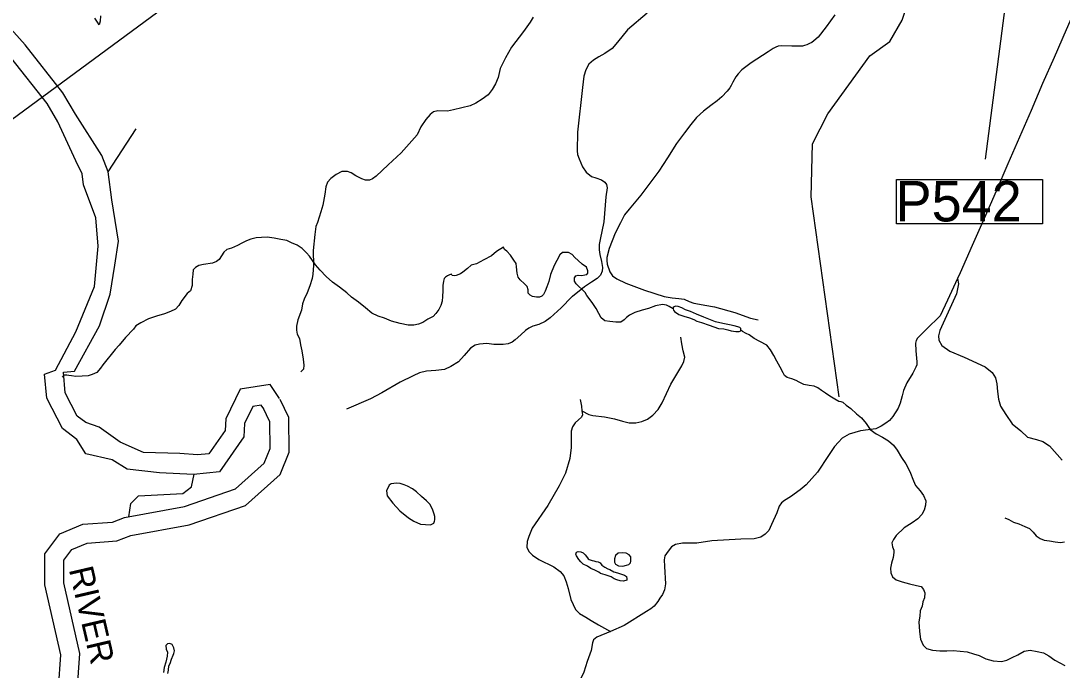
# Model space of a CAD drawing. Extents: x 2082433 to 2279600, y 546599 to 755198.
# Drawn here: x 2190249 to 2199265, y 619545 to 625167 of the extents above; entities that cross this region are included whole.
import ezdxf

# ---------------------------------------------------------------- set-up
doc = ezdxf.new("R2010")
doc.units = 0
for name, color, linetype in [('Exist Hydrographic Buffer Line', 7, 'Continuous'), ('Exist Hydrographic Creek Single Shore', 7, 'Continuous'), ('Exist Hydrographic Misc Water Feature', 7, 'Continuous'), ('Exist Hydrographic River Shore', 7, 'Continuous'), ('Exist Hydrographic River Shore Label', 7, 'Continuous'), ('Exist Road Non-System Type 51', 7, 'Continuous'), ('Exist Road Secondary Structure Pipe Number Label', 7, 'Continuous'), ('Exist Utilities Electrical Transmission Line', 7, 'Continuous')]:
    doc.layers.add(name, color=color, linetype=linetype)

msp = doc.modelspace()

# ---------------------------------------------------------------- linework, layer by layer
at = {"layer": 'Exist Hydrographic Buffer Line'}
msp.add_line((2198946.7, 626633.6), (2198598, 623970.2), dxfattribs=at)
at = {"layer": 'Exist Hydrographic Creek Single Shore'}
for points in [[(2197335.4, 621913), (2197090.4, 623643.3), (2197103.5, 624102.2), (2197235.4, 624362), (2197598.5, 624863.1), (2197772.4, 624987.4), (2197879.4, 625172.2), (2197993.4, 625507.8), (2198089, 625571.6), (2198188.2, 625554.6), (2198227.9, 625594.3), (2198196.7, 625778.5)], [(2190928, 625131.4), (2190913.6, 625155.4), (2190889.4, 625191.1)], [(2190939.3, 625209.5), (2190935.8, 625163.4), (2190928, 625131.4)], [(2191004.8, 623858.9), (2191248.5, 624232.9)], [(2193979.4, 622973.2), (2193959.7, 622967.2), (2193943.9, 622959.1), (2193925.6, 622948.9), (2193915.6, 622935), (2193909.9, 622912.8), (2193904.3, 622876.7), (2193902.7, 622828.7), (2193899, 622779), (2193897.4, 622740.7), (2193885.5, 622702.7), (2193869.7, 622666.6), (2193842.4, 622632.6), (2193818.4, 622608.2), (2193774.3, 622584.1), (2193730.6, 622553.8), (2193690.9, 622539.5), (2193650.9, 622531.3), (2193603.1, 622532.8), (2193532.6, 622546.3), (2193458.3, 622567.7), (2193398.5, 622591.3), (2193342.5, 622609.1), (2193288.3, 622636.8), (2193234, 622682.3), (2193173.3, 622732), (2193111.4, 622775.4), (2193071, 622811.2), (2193009.1, 622860.6), (2192948.8, 622904.2), (2192892.4, 622953.7), (2192840.1, 623009.4), (2192801.8, 623055), (2192775.3, 623093), (2192749.3, 623130.6), (2192722.8, 623158.6), (2192684.5, 623196.4), (2192640.8, 623224.1), (2192594.2, 623245.7), (2192552.4, 623265.4), (2192500.1, 623272.9), (2192444.1, 623286.6), (2192382, 623294), (2192334, 623291.9), (2192288.1, 623289.5), (2192240.3, 623275.2), (2192204.4, 623260.8), (2192162.6, 623242.7), (2192124.9, 623220.5), (2192072.6, 623200), (2192032.8, 623185.7), (2192007.2, 623163.6), (2191987.3, 623133.4), (2191967.4, 623101.5), (2191944, 623083.2), (2191907.7, 623069.2), (2191829.8, 623056.5), (2191791.9, 623048.1), (2191761.9, 623031.9), (2191742.3, 623009.8), (2191738.8, 622973.8), (2191732.8, 622926), (2191731.4, 622876), (2191717.6, 622829.8), (2191689.8, 622807.6), (2191644.2, 622745.2), (2191618.4, 622703.2), (2191589.1, 622669.2), (2191544.6, 622650.7), (2191493.1, 622630.1), (2191423.2, 622609.8), (2191355.1, 622587.3), (2191287.9, 622552.8), (2191245.6, 622526.7), (2191224.1, 622496.3), (2191156.6, 622424.2), (2191100.9, 622359.6), (2191067.4, 622321.3), (2190960.4, 622189), (2190938.7, 622160.7), (2190906.7, 622122.5), (2190866.7, 622104.2), (2190831, 622093.8), (2190779.1, 622089.5), (2190724.8, 622087.1), (2190687.1, 622092.8), (2190664.9, 622095), (2190647.1, 622100.5), (2190621, 622098.8), (2190607.1, 622082.2)], [(2194428, 623206.4), (2194367.9, 623170), (2194324.3, 623131.6), (2194256.8, 623097.2), (2194194.9, 623062.8), (2194147.1, 623050.5), (2194115.5, 623022), (2194077.4, 622990.1), (2194055.4, 622975.9), (2194019.6, 622961.5), (2194005.6, 622959.5), (2193983.7, 622963.2), (2193979.4, 622973.2)], [(2195896.8, 622674.7), (2195862.8, 622692.4), (2195838.8, 622704.2), (2195805, 622710.1), (2195744.9, 622699.7), (2195682.9, 622677), (2195629.2, 622660.8), (2195565.4, 622642.4), (2195519.1, 622619.8), (2195493.7, 622597.7), (2195471.9, 622579.5), (2195444.1, 622559.4), (2195402, 622559.2), (2195348.1, 622564.9), (2195306.1, 622570.5), (2195273.9, 622594.4), (2195253.4, 622632.4), (2195229.2, 622675.8), (2195200.9, 622719.8), (2195168.7, 622761.6), (2195150.4, 622789.5), (2195134.2, 622815.4), (2195110, 622841), (2195077.8, 622869), (2195055.9, 622890.6), (2195041.7, 622912.6), (2195043.4, 622940.7), (2195055.3, 622958.7), (2195075.4, 622964.6), (2195107.6, 622961), (2195133.2, 622967.2), (2195149.4, 622969.3), (2195159, 622981.2), (2195159, 623001.5), (2195146.7, 623033.4), (2195110.6, 623061.1), (2195074.1, 623092.6), (2195046.3, 623118.7), (2195024.1, 623144.4), (2194991.9, 623160.2), (2194963.8, 623162), (2194938.4, 623159.7), (2194915.8, 623139.6), (2194890.4, 623091.6), (2194866.8, 623047.2), (2194835.3, 622969.3), (2194820.1, 622911.2), (2194803.9, 622862.9), (2194790.1, 622826.8), (2194774.6, 622798.8), (2194758.8, 622783), (2194739.1, 622774.6), (2194714.9, 622774.6), (2194678.8, 622780), (2194658.7, 622792), (2194642.5, 622807.8), (2194640.3, 622837.7), (2194632.3, 622865.7), (2194610.3, 622889.7), (2194571.8, 622923.5), (2194555.6, 622949), (2194547.2, 622983.2), (2194541, 623037.3), (2194538.8, 623065.2), (2194518.7, 623094.9), (2194488.1, 623138.9), (2194455.9, 623172.6), (2194438.1, 623188.2), (2194428, 623206.4)], [(2196482, 622488.6), (2196483.9, 622494.8), (2196483.9, 622504.5), (2196473.8, 622512.5), (2196457.8, 622518.6), (2196423.8, 622526.2), (2196385.9, 622533.9), (2196327.4, 622545.6), (2196263.9, 622561.3), (2196219.6, 622576.9), (2196161.3, 622602.3), (2196099, 622625.9), (2196047.3, 622649.6), (2196004.9, 622665.3), (2195973.1, 622681), (2195941.1, 622692.8), (2195917.1, 622696.8), (2195905, 622690.5), (2195896.6, 622684.5), (2195896.8, 622674.7)], [(2195896.8, 622674.7), (2195899.1, 622660.6), (2195907.3, 622650.4), (2195947.5, 622624.9), (2195989.1, 622609.3), (2196037.5, 622595.5), (2196075.6, 622582), (2196101.7, 622568), (2196141.4, 622554.2), (2196209.9, 622530.9), (2196289.9, 622503.4), (2196336, 622499.7), (2196370.1, 622492.1), (2196400.2, 622482.3), (2196440, 622476.3), (2196468.1, 622476.5), (2196481.8, 622482.6), (2196482, 622488.6)], [(2197369.9, 621863), (2197351.9, 621866.9), (2197332.2, 621870.7), (2197297.9, 621892.5), (2197253.6, 621918.3), (2197217.1, 621944), (2197181.7, 621967.7), (2197149.1, 621989.2), (2197117.1, 622003.4), (2197073.2, 622010.8), (2197029.1, 622018.7), (2196988.9, 622038.5), (2196962.7, 622054.3), (2196924.5, 622067.7), (2196884.3, 622079.5), (2196860.8, 622095.2), (2196848.7, 622119.4), (2196822, 622169.2), (2196795.4, 622221.1), (2196769.3, 622268.8), (2196739.4, 622318.4), (2196709, 622358.2), (2196646.7, 622392), (2196598.1, 622417.6), (2196554.2, 622449.3), (2196528.2, 622458.9), (2196498, 622476.9), (2196482, 622488.6)], [(2197369.9, 621863), (2197396.2, 621839.2), (2197436.1, 621809.6), (2197484.7, 621763.7), (2197528.8, 621730.3), (2197569, 621680.4), (2197603.3, 621628.6), (2197653.5, 621591), (2197709.9, 621561.4), (2197762.4, 621532), (2197804.4, 621494), (2197836.4, 621448.6), (2197875, 621386.8), (2197911.7, 621331), (2197945.7, 621265.4), (2197976.7, 621185.3), (2197996.5, 621143.8), (2198034.7, 621097.9), (2198063.4, 621058.3), (2198085.5, 621010.3), (2198081.8, 620972.3), (2198070.2, 620930.3), (2198050.7, 620891.9), (2198016.6, 620856.1), (2197965, 620819.6), (2197897.1, 620777.2), (2197827.4, 620710.6), (2197803.8, 620676.5), (2197790.1, 620646.6), (2197796.2, 620612.4), (2197806.9, 620584.4), (2197808.7, 620562.6), (2197803, 620520.5), (2197787.4, 620472.6), (2197779.6, 620428.3), (2197781.9, 620388.6), (2197796.2, 620354.4), (2197828.6, 620326.8), (2197878.6, 620311.2), (2197942.6, 620291.8), (2198002.7, 620278.2), (2198044.9, 620268.2), (2198064.8, 620244.5), (2198075.1, 620214.6), (2198073.6, 620172.6), (2198059.5, 620136.6), (2198051.9, 620098.5), (2198034.1, 620058.1), (2198032.4, 620012.1), (2198024.6, 619962.3), (2198029.2, 619880.4), (2198038, 619812.6), (2198060.1, 619762.6), (2198090.5, 619732.9), (2198142.1, 619719.4), (2198204.3, 619711.6), (2198266.2, 619714), (2198320.3, 619714.4), (2198382.3, 619708.7), (2198442.1, 619703.3), (2198496.5, 619687.8), (2198546.7, 619672.1), (2198604.5, 619642.3), (2198668.9, 619624.9), (2198738.8, 619619.6), (2198784.8, 619631.7), (2198832.5, 619654.1), (2198882.2, 619678.2), (2198936.1, 619710.7), (2198988, 619719), (2199048.1, 619707.5), (2199104.4, 619695.8), (2199150.2, 619670.2), (2199200.6, 619630.5), (2199286.9, 619585.1)], [(2198768.4, 620863), (2198802.6, 620849.3), (2198844.4, 620827.6), (2198888.5, 620812), (2198942.9, 620790.4), (2198981.2, 620770.4), (2199013.2, 620740.8), (2199041.1, 620709.1), (2199073.7, 620685.1), (2199109.2, 620671.6), (2199155.5, 620663.8), (2199205.3, 620656.3), (2199249.4, 620650.5), (2199285.3, 620654.8)]]:
    msp.add_lwpolyline(points, dxfattribs=at)
at = {"layer": 'Exist Hydrographic Misc Water Feature'}
for points in [[(2191184, 620874.1), (2191202.3, 620987.8), (2191268.3, 621055.4), (2191651.3, 621073.8), (2191726.4, 621131.3), (2191749.1, 621240.7)], [(2193830.3, 620835), (2193832.3, 620847.2), (2193834, 620874.9), (2193827.8, 620896.9), (2193814.1, 620938.8), (2193789.5, 620982.7), (2193761.2, 621012.5), (2193719.2, 621048), (2193674.9, 621088), (2193640.8, 621113.8), (2193598.4, 621137.3), (2193568.4, 621151.1), (2193532.2, 621161), (2193500.6, 621164.6), (2193454.4, 621158.6), (2193438.4, 621146.4), (2193414.7, 621098.1), (2193421, 621054.1), (2193469.4, 620990.4), (2193529.9, 620924.9), (2193604.3, 620863.4), (2193652.5, 620833.8), (2193708.5, 620808.3), (2193796.9, 620804.7), (2193814.3, 620811), (2193824.8, 620819.2), (2193830.3, 620835)], [(2195253.2, 620395), (2195218.7, 620410.7), (2195184.9, 620426.4), (2195154.7, 620444.3), (2195118.4, 620464), (2195096.3, 620484), (2195080.1, 620503.9), (2195060.4, 620533.6), (2195055.7, 620549.7), (2195059.8, 620565.7), (2195073.7, 620573.7), (2195097.9, 620570.1), (2195117.8, 620560.2), (2195136.1, 620544.1), (2195146.1, 620528.4), (2195160.1, 620510.4), (2195170.3, 620502.4), (2195194.5, 620494.7), (2195210.5, 620490.7), (2195228.5, 620486.7), (2195248.2, 620482.9), (2195264.4, 620475.2), (2195280.6, 620455.3), (2195304.4, 620435.5), (2195332.7, 620421.5), (2195348.9, 620415.8), (2195383, 620396), (2195414.7, 620388), (2195449, 620376.4), (2195477.1, 620366.4), (2195492.9, 620354.7), (2195497.2, 620336.6), (2195495.1, 620324.7), (2195467.6, 620314.7), (2195437.3, 620318.5), (2195409.4, 620328), (2195387.5, 620336.2), (2195359, 620351.8), (2195335.2, 620361.5), (2195309.3, 620369.5), (2195268.9, 620383.2), (2195253.2, 620395)], [(2195532, 620515.1), (2195529.8, 620526.8), (2195515.6, 620544.7), (2195491.6, 620558.5), (2195457.4, 620562.4), (2195421.9, 620558.1), (2195398.1, 620538.1), (2195390.1, 620510.2), (2195388.5, 620480), (2195398.5, 620463.9), (2195424.4, 620448.2), (2195462.3, 620446.5), (2195494.3, 620454.7), (2195512.3, 620460.9), (2195528.3, 620474.7), (2195531.8, 620489.1), (2195532, 620515.1)], [(2191522.4, 619515.9), (2191528.2, 619545.9), (2191532.1, 619581.7), (2191541.7, 619603.8), (2191553.6, 619639.7), (2191569.6, 619673.9), (2191575.1, 619690), (2191581.1, 619712.3), (2191572.9, 619739.8), (2191560.6, 619766), (2191540.7, 619775.9), (2191518.5, 619773.6), (2191504.8, 619757.4), (2191509.1, 619727.6), (2191519, 619699.7), (2191515.5, 619665.8), (2191503.8, 619613.6), (2191490.2, 619567.4), (2191484.5, 619525.3)]]:
    msp.add_lwpolyline(points, dxfattribs=at)
at = {"layer": 'Exist Hydrographic River Shore'}
for points in [[(2191004.8, 623858.9), (2190949.3, 624001.6), (2190722, 624358.2), (2190613.2, 624544), (2190288.1, 624958.5), (2189429.2, 625916.2), (2188864.4, 626645.5), (2188556.4, 627035.3), (2188529.6, 627181.2), (2188515.6, 627366.9)], [(2190792.8, 623747.9), (2190780.9, 623843.1), (2190725.4, 623954.1), (2190570.7, 624292.1), (2190477.3, 624451.5), (2190164.3, 624850.4), (2189361.8, 625733.8), (2189242.9, 625947.9), (2189080.4, 626165.9), (2188913.9, 626245.2), (2188731.6, 626534.5), (2188400.2, 626977.6), (2188375, 627114.8), (2188275.9, 627284)], [(2190617.9, 622124.2), (2190713.5, 622134.7), (2190931.5, 622527.1), (2191022.7, 622800.6), (2191062.3, 623050.3), (2191094, 623260.4), (2191038.5, 623617.1), (2191004.8, 623858.9)], [(2190454.6, 622109), (2190551, 622142.6), (2190725.4, 622475.6), (2190887.9, 622868), (2190919.6, 623216.8), (2190899.8, 623462.6), (2190792.8, 623747.9)], [(2191744.6, 621240.2), (2191450.8, 621254.7), (2191169.3, 621286.4), (2191040, 621366.7), (2190812.6, 621417.2), (2190734.2, 621543.3), (2190609, 621636.2), (2190474.1, 621899.3), (2190454.6, 622109)], [(2191780.2, 621409.3), (2191625.2, 621421.2), (2191312, 621429.1), (2191108.6, 621519.3), (2190928.8, 621648.1), (2190812.3, 621689.6), (2190737.5, 621745.1), (2190634.5, 621946), (2190617.9, 622124.2)], [(2192489.5, 621897.6), (2192409.3, 622017.6), (2192149.5, 621976.7), (2192024.5, 621722.5), (2192018, 621620.8), (2191878.2, 621418.2), (2191780.2, 621409.3)], [(2191201, 620712.3), (2191707.3, 620803.3), (2192193.5, 620971.8), (2192494.2, 621239.1), (2192572.6, 621431.3), (2192570.2, 621731.9), (2192495.2, 621887.6)], [(2191146.2, 620867.1), (2191665.5, 620962.4), (2192109, 621116.1), (2192356.7, 621336.4), (2192408.3, 621462.9), (2192406.5, 621693.8), (2192347.4, 621816.4)], [(2192353.1, 621806.4), (2192331.2, 621839.2), (2192259.2, 621827.9), (2192186.1, 621679.4), (2192178.7, 621564.9), (2191970.3, 621262.9), (2191744.6, 621240.2)], [(2190574.3, 619390.2), (2190595.6, 619676.9), (2190458.4, 620283.4), (2190457.2, 620552.8), (2190586.2, 620725.2), (2190785.2, 620807.8), (2191043.6, 620825.6), (2191146.2, 620867.1)], [(2190736.5, 619360.2), (2190761.1, 619689.2), (2190622.3, 620302.1), (2190621.5, 620498.5), (2190690.6, 620590.9), (2190823.3, 620646), (2191080.8, 620663.7), (2191201, 620712.3)]]:
    msp.add_lwpolyline(points, dxfattribs=at)
at = {"layer": 'Exist Road Non-System Type 51'}
for points in [[(2199898.2, 626474.3), (2199744.4, 626129.1), (2199637.3, 625883.8), (2199577.9, 625770.6), (2199550.7, 625702.9), (2199528.5, 625619.6), (2199494.1, 625523.1), (2199393.7, 625305.5), (2199298.8, 625087.9), (2199195, 624849.3), (2199095.6, 624623.9), (2198996.3, 624391.9), (2198895.8, 624159.9), (2198795.4, 623929.1), (2198692.7, 623692.6), (2198590, 623456.2), (2198486.2, 623220.9), (2198381.3, 622985.5), (2198358.5, 622936)], [(2195671.9, 625234.2), (2195500.9, 625089.9), (2195415.5, 624983.3), (2195368.8, 624927.8), (2195306.7, 624883.4), (2195253.4, 624854.6), (2195206.8, 624825.7), (2195166.8, 624790.2), (2195140.2, 624741.4), (2195124.6, 624688.1), (2195111.3, 624590.4), (2195068, 624201.9), (2195064.7, 624042), (2195069.1, 624008.7), (2195082.4, 623971), (2195113.5, 623902.2), (2195144.6, 623855.6), (2195191.2, 623820), (2195226.7, 623808.9), (2195277.8, 623789), (2195304.4, 623771.2), (2195320, 623751.2), (2195326.6, 623720.1), (2195313.3, 623642.4), (2195296.7, 623427.1), (2195265.6, 623273.9), (2195256.7, 623231.7), (2195256.7, 623185.1), (2195261.2, 623142.9), (2195277.8, 623083), (2195286.7, 623031.9), (2195282.2, 622998.6), (2195266.7, 622965.3), (2195237.8, 622936.5), (2195189, 622905.4), (2195129.1, 622863.2), (2195024.2, 622779.7)], [(2194686.3, 625198.6), (2194659.8, 625154.4), (2194600.1, 625074.7), (2194498.3, 624937.6), (2194444.1, 624845.7), (2194399.8, 624752.8), (2194382.1, 624677.6), (2194360, 624622.3), (2194331.2, 624573.6), (2194295.8, 624527.1), (2194242.7, 624487.3), (2194188.5, 624455.2), (2194139.8, 624430.9), (2193996, 624395.5), (2193942.9, 624384.4), (2193858.9, 624386.6), (2193823.5, 624380), (2193792.5, 624355.7), (2193754.9, 624313.6), (2193712.8, 624249.5), (2193679.6, 624178.7), (2193541.4, 624024.9), (2193428.5, 623918.7), (2193324.5, 623821.3), (2193293.5, 623799.2), (2193267, 623788.1), (2193233.8, 623788.1), (2193200.6, 623799.2), (2193149.7, 623825.8), (2193109.9, 623850.1), (2193078.9, 623861.2), (2193028, 623861.2), (2192979.4, 623836.8), (2192932.9, 623801.4), (2192904.1, 623770.4), (2192890.9, 623730.6), (2192882, 623666.4), (2192865.4, 623570.2), (2192847.7, 623512.7), (2192816.7, 623422), (2192803.5, 623386.6), (2192794.6, 623318), (2192781.3, 623178.6), (2192782.4, 623049.1), (2192778, 622973.9), (2192771.4, 622936.3), (2192751.5, 622872.1), (2192729.3, 622812.4), (2192702.8, 622757.1), (2192687.3, 622717.3), (2192678.5, 622662), (2192648.6, 622579), (2192635.3, 622523.7), (2192635.3, 622488.3), (2192642, 622455.1), (2192661.9, 622415.3), (2192670.7, 622362.2), (2192681.8, 622309), (2192695.1, 622238.2), (2192700.6, 622186.3), (2192696.2, 622150.9), (2192674, 622128.7)], [(2197296.5, 625218.9), (2197221.9, 625116.2), (2197151.7, 625025.2), (2197114.8, 624994.1), (2197096.5, 624979.7), (2197078.2, 624969.7), (2197054.3, 624960.3), (2197034.9, 624952.5), (2197016.5, 624948.6), (2196987.7, 624947.5), (2196923.3, 624947.5), (2196832, 624949.2), (2196807, 624946.4), (2196787, 624939.7), (2196762.1, 624927.5), (2196718.2, 624899.8), (2196573.6, 624804.3), (2196492.3, 624742.2), (2196459, 624708.9), (2196439.1, 624682.2), (2196412.7, 624635.6), (2196399.9, 624606.7), (2196387.7, 624586.8), (2196364.4, 624558.4), (2196318.6, 624509.6), (2196277, 624475.2), (2196222, 624434.1), (2196159.1, 624384.2), (2196099.7, 624329.8), (2196049.4, 624268.7), (2195993.9, 624197.1), (2195927.1, 624103.9), (2195848.5, 623981.2), (2195774.4, 623866.3), (2195694.8, 623760.3), (2195616.3, 623657.7), (2195516.9, 623537.2), (2195474.7, 623487.3), (2195442.5, 623417.3), (2195394.8, 623329.7), (2195343.2, 623196.4), (2195322.1, 623118.7), (2195323.2, 623092.1), (2195326.5, 623059.9), (2195348.2, 622993.3), (2195372.6, 622960), (2195409.2, 622933.4), (2195486.9, 622895.6), (2195647.9, 622834.6), (2195820.5, 622779.1), (2195887.1, 622769.1), (2195947, 622763.5), (2195991.4, 622755.8), (2196035.8, 622735.8), (2196074.7, 622722.5), (2196124.1, 622713.6), (2196170.7, 622705.8), (2196256.2, 622690.3), (2196430.5, 622640.3), (2196567.5, 622593.7), (2196633, 622578.2)], [(2198358.5, 622936), (2198272, 622748), (2198208.2, 622612.6), (2198183.7, 622585.9), (2198116, 622523.8), (2198013.3, 622419.4), (2198000, 622399.5), (2197995.6, 622375), (2197996.7, 622310.7), (2198007.2, 622215.2), (2198006.1, 622188.5), (2197998.4, 622167.5), (2197972.8, 622115.3), (2197920.7, 622032), (2197892.4, 621966.5), (2197879, 621918.8), (2197862.4, 621856.7), (2197845.7, 621812.3), (2197799.7, 621742.3), (2197769.7, 621706.8), (2197738.6, 621683.5), (2197696.4, 621656.8), (2197650.9, 621635.8), (2197586.5, 621625.8), (2197517.7, 621616.9), (2197421.7, 621588), (2197360.7, 621552.5), (2197328.5, 621520.3), (2197294.1, 621480.4), (2197240.8, 621404.9), (2197147, 621258.3), (2197049.8, 621149.6), (2196997.7, 621107.4), (2196912.2, 621045.2), (2196861.1, 621015.3), (2196835.1, 620994.2), (2196816.2, 620965.3), (2196795.1, 620907.6), (2196749.6, 620807.7), (2196725.7, 620755.5), (2196693.5, 620722.2), (2196655.8, 620697.8), (2196597.5, 620682.2), (2196482.1, 620678.9), (2196230.6, 620664.5), (2196101.3, 620643.4), (2196029.2, 620643.4), (2195979.2, 620644.5), (2195916, 620632.3), (2195882.7, 620613.4), (2195852.7, 620575.7), (2195826, 620534.6), (2195820.5, 620499.1), (2195821.1, 620443.6), (2195829.9, 620292.6), (2195822.7, 620239.3), (2195806.1, 620199.4), (2195782.8, 620169.4), (2195763.9, 620140.6), (2195732.8, 620100.6), (2195702.8, 620076.2), (2195665.1, 620052.9), (2195471.9, 619933), (2195354.1, 619881.2)], [(2198358.5, 622936), (2198368.6, 622891.2), (2198348.6, 622802.4), (2198206.5, 622484.9), (2198195.4, 622438.3), (2198197.6, 622402.8), (2198222, 622356.2), (2198293.1, 622307.3), (2198417.4, 622254), (2198597.2, 622171.9), (2198658.3, 622123.1), (2198687.1, 622076.4), (2198698.2, 622025.4), (2198704.9, 621958.8), (2198713.8, 621890), (2198731.5, 621830), (2198778.2, 621759), (2198831.4, 621676.8), (2198905.8, 621616.9), (2198965.7, 621563.6), (2199041.2, 621541.4), (2199098.9, 621523.6), (2199154.4, 621488.1), (2199265.5, 621363.8)], [(2195024.2, 622779.7), (2195020.3, 622776.6), (2194927, 622681.2), (2194832.7, 622594.6), (2194788.3, 622563.5), (2194735, 622539.1), (2194681.7, 622523.5), (2194648.4, 622505.8), (2194619.6, 622485.8), (2194579.6, 622448.1), (2194528.5, 622405.9), (2194501.9, 622383.7), (2194468.6, 622370.4), (2194426.4, 622363.7), (2194344.3, 622365.9), (2194284.3, 622372.6), (2194220, 622368.1), (2194182.2, 622359.3), (2194142.3, 622332.6), (2194089, 622270.5), (2194037.9, 622214.9), (2193972.4, 622172.8), (2193916.9, 622148.3), (2193843.7, 622139.5), (2193761.5, 622132.8), (2193701.6, 622119.5), (2193646.1, 622092.8), (2193532.9, 622037.3), (2193375.2, 621946.3), (2193275.3, 621895.3), (2193067.8, 621804.2)], [(2195106.2, 621790.1), (2195166.1, 621759), (2195201.7, 621750.1), (2195301.6, 621739), (2195388.1, 621721.2), (2195457, 621701.2), (2195516.9, 621687.9), (2195574.6, 621685.7), (2195625.7, 621696.8), (2195674.5, 621719), (2195721.1, 621752.3), (2195767.8, 621801.2), (2195801.1, 621858.9), (2195876.6, 622020.9), (2195970.9, 622178.6), (2195988.7, 622218.5), (2195997.5, 622256.3), (2195984.2, 622309.5), (2195970.9, 622369.5), (2195962, 622427.2)], [(2195092.9, 621887.7), (2195104, 621830), (2195106.2, 621790.1)], [(2195106.2, 621790.1), (2195112.9, 621754.5), (2195104, 621734.5), (2195077.3, 621712.3), (2195048.5, 621685.7), (2195026.3, 621652.4), (2195015.2, 621614.7), (2195015.2, 621541.4), (2195015.2, 621472.6), (2195001.9, 621377.1), (2194965.2, 621250.6), (2194909.7, 621141.8), (2194812, 620970.9), (2194675.5, 620773.3), (2194646.6, 620702.2), (2194633.3, 620657.8), (2194631.1, 620611.2), (2194646.6, 620571.2), (2194679.9, 620540.2), (2194733.2, 620502.4), (2194865.3, 620440.3), (2194918.6, 620398.1), (2194951.9, 620362.6), (2194969.7, 620309.3), (2194987.4, 620251.6), (2195011.8, 620158.3), (2195052.9, 620071.7), (2195086.2, 620036.2), (2195141.7, 620002.9), (2195188.3, 619976.3), (2195250.5, 619936.3), (2195301.6, 619907.5), (2195354.1, 619881.2)], [(2195354.1, 619881.2), (2195237.2, 619829.8), (2195208.3, 619807.6), (2195199.4, 619780.9), (2195186.1, 619716.5), (2195152.8, 619621.1), (2195122.8, 619527.8), (2195089.5, 619456.8), (2195074, 619396.8), (2195078.4, 619350.2), (2195100.6, 619301.4), (2195138.4, 619245.9), (2195171.7, 619197), (2195185, 619159.3), (2195252.7, 619048.3), (2195272.7, 618981.7), (2195281.6, 618912.9), (2195297.1, 618864), (2195312.7, 618821.9), (2195314.9, 618777.5), (2195306, 618737.5)]]:
    msp.add_lwpolyline(points, dxfattribs=at)
at = {"layer": 'Exist Road Secondary Structure Pipe Number Label'}
msp.add_lwpolyline([(2197829.3, 623794.1), (2199095.5, 623794.1), (2199095.5, 623410.3), (2197829.3, 623410.3)], close=True, dxfattribs=at)
at = {"layer": 'Exist Utilities Electrical Transmission Line'}
msp.add_lwpolyline([(2205939.5, 637679.5), (2205814.9, 637498.8), (2205352.3, 636743.8), (2203885.3, 634372.7), (2203865.4, 634340.7), (2203849.6, 634326.5), (2202341.6, 633244.5), (2200131.5, 631642.1), (2198802.9, 630659.3), (2196209, 628764.2), (2194963.8, 627840.1), (2194349.2, 627390), (2192966.8, 626370.9), (2191379.5, 625202.4), (2189939.5, 624140.9), (2188179.1, 622841.3), (2186203.8, 621394.3)], dxfattribs=at)

# ---------------------------------------------------------------- texts
at = {"layer": 'Exist Hydrographic River Shore Label'}
msp.add_text('RIVER', height=210, rotation=283.14551, dxfattribs=at).set_placement((2190664.3, 620418.3))
at = {"layer": 'Exist Road Secondary Structure Pipe Number Label'}
msp.add_text('P542', height=350, dxfattribs=at).set_placement((2197822.2, 623430.1))

doc.saveas('drawing.dxf')
